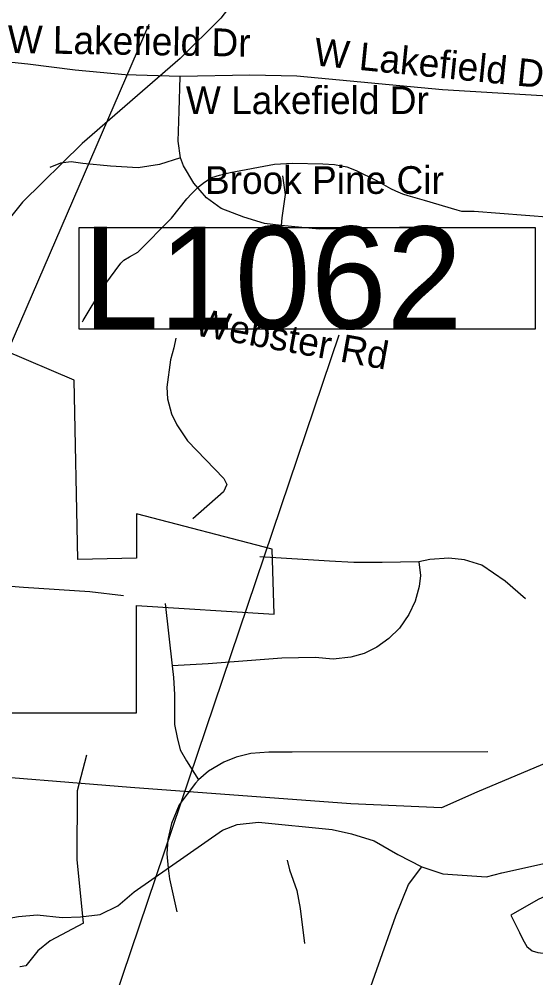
# Model space of a CAD drawing. Extents: x 1662474 to 1856135, y 779280 to 917889.
# Drawn here: x 1763307 to 1765079, y 821138 to 824424 of the extents above; entities that cross this region are included whole.
import ezdxf

# ---------------------------------------------------------------- set-up
doc = ezdxf.new("R2010")
doc.units = 0
for name, color, linetype in [('Exist Boundary Political City Limit New Hole', 7, 'Continuous'), ('Exist Hydrographic Misc Water Feature', 7, 'Continuous'), ('Exist Road Non-System Type 51', 7, 'Continuous'), ('Exist Road Non-System Type 51 Label', 7, 'Continuous'), ('Exist Road Primary Interstate Structure Cantilever Sign Number Label', 7, 'Continuous'), ('Exist Road Secondary Type 51 Attributed', 7, 'Continuous'), ('Exist Utilities Electrical Transmission Line', 7, 'Continuous'), ('Map Preparation Boundary City Limit Buffer Line', 7, 'Continuous')]:
    doc.layers.add(name, color=color, linetype=linetype)

msp = doc.modelspace()

# ---------------------------------------------------------------- linework, layer by layer
at = {"layer": 'Exist Boundary Political City Limit New Hole'}
msp.add_lwpolyline([(1763142.2, 822046.9), (1763709.9, 822046.9), (1763709.9, 822414.9), (1764180.9, 822384.8), (1764174.8, 822608), (1763709.9, 822728.7), (1763709.9, 822576.7), (1763508.2, 822571.8), (1763496.1, 823187.2), (1763254.6, 823289.8)], dxfattribs=at)
at = {"layer": 'Exist Hydrographic Misc Water Feature'}
for points in [[(1763524, 823386.7), (1763526.6, 823391.1), (1763590.8, 823498.1), (1763601.1, 823514.1), (1763655.6, 823587.6), (1763665.7, 823597.6), (1763685.8, 823609.4), (1763714.1, 823625.2), (1763828.9, 823742.4), (1763881.6, 823807.9), (1763897.6, 823825.8), (1763921.8, 823849.6), (1763942.1, 823865.4), (1763968.1, 823881.2), (1763994.2, 823889), (1764030.3, 823898.7), (1764182.4, 823927.5), (1764244.5, 823931), (1764348.7, 823928.1), (1764388.7, 823925.8), (1764412.5, 823921.6), (1764430.5, 823917.4), (1764462.3, 823905.2), (1764532.2, 823870.6), (1764548.2, 823862.4), (1764579.8, 823844.2), (1764597.8, 823836), (1764621.8, 823825.8), (1764639.7, 823819.7), (1764695.7, 823803.2), (1764807.4, 823770.2), (1764823.4, 823766.1), (1764867.5, 823765.8), (1765131.2, 823745.6)], [(1762735.6, 821005.8), (1763064.5, 821263), (1763130.7, 821304.8), (1763212.7, 821332.5), (1763304.8, 821348.2), (1763369, 821353.9), (1763454.9, 821345.6), (1763516.8, 821347.3), (1763584.9, 821355.1), (1763645, 821384.9), (1763701.2, 821432.8), (1764004, 821644), (1764054.1, 821663.8), (1764128.1, 821671.5), (1764380.1, 821646.5), (1764446.1, 821632.3), (1764524, 821607.9), (1764605.8, 821561.5), (1764687.7, 821519.1)], [(1764687.7, 821519.1), (1764759.6, 821494.8), (1764909.7, 821484.3), (1764961.6, 821498.1), (1765245.2, 821561.5)], [(1764036, 819896.2), (1764128.5, 820099.1), (1764221.4, 820331.1), (1764354.5, 820661.1), (1764500, 821073.2), (1764599.1, 821351.3), (1764641.7, 821458.8), (1764687.7, 821519.1)]]:
    msp.add_lwpolyline(points, dxfattribs=at)
at = {"layer": 'Exist Road Non-System Type 51'}
msp.add_line((1763807.1, 822420.8), (1763831.2, 822207.2), dxfattribs=at)
for points in [[(1763859.4, 824227.6), (1763670.9, 824232.9), (1763499, 824249.6), (1763336.2, 824269.4), (1763215.9, 824281.9), (1763125, 824291.4)], [(1763860.1, 823948.6), (1763852.2, 824005.8), (1763856.2, 824109.2), (1763859.4, 824227.6)], [(1765233.4, 824152.8), (1764758.6, 824181.7), (1764259.4, 824228.6), (1764097.9, 824231.8), (1763859.4, 824227.6)], [(1763860.1, 823948.6), (1763787.8, 823925.8), (1763714.8, 823914.2), (1763620, 823920.5), (1763525.8, 823928.9), (1763485.6, 823934.9), (1763449.1, 823931), (1763412.6, 823916.2)], [(1764205.4, 823717.4), (1764148.1, 823723.7), (1764077.2, 823745.2), (1764000.1, 823774.6), (1763949.1, 823812.1), (1763905.6, 823861.9), (1763870.9, 823921.5), (1763860.1, 823948.6)], [(1764209.5, 823887.2), (1764218.6, 823822.9), (1764207.4, 823743.6), (1764205.4, 823717.4)], [(1764722.1, 823712.1), (1764335.5, 823704.5), (1764205.4, 823717.4)], [(1763843.9, 823330.8), (1763837.6, 823297.2), (1763826, 823256), (1763812.9, 823163), (1763815.9, 823122.6), (1763829.1, 823071.2), (1763848.1, 823033.9), (1763884.4, 822978.8), (1764008.4, 822849.7), (1764018.9, 822828.7), (1764007.6, 822803.8), (1763902.1, 822712.1)], [(1764677.5, 822564.2), (1764683.5, 822517.4), (1764678.2, 822479.9), (1764664.6, 822429.7), (1764642.9, 822384), (1764611.6, 822336.8), (1764574.1, 822301.6), (1764533.4, 822271.2), (1764489.6, 822249.7), (1764444.1, 822237.1), (1764383.5, 822230), (1764322.1, 822235.8), (1764207.4, 822233.9), (1763955.4, 822214.5), (1763831.2, 822207.2)], [(1764677.5, 822564.2), (1764552.2, 822562), (1764454.4, 822562), (1764371.6, 822566.4), (1764132.4, 822580.9)], [(1765042.9, 822437.4), (1764974, 822497.4), (1764892.9, 822552.9), (1764834.4, 822571.4), (1764780.4, 822576.5), (1764714.8, 822571.7), (1764677.5, 822564.2)], [(1763831.2, 822207.2), (1763836.5, 822168.2), (1763839.6, 822110), (1763839.6, 822062), (1763839.6, 822006.6), (1763849.1, 821962), (1763859.4, 821920.2), (1763880.4, 821881.9), (1763922.1, 821817.4)], [(1764913.6, 821913.2), (1764242.9, 821912.1), (1764163.6, 821912.1), (1764101.1, 821907.2), (1764051.2, 821894.2), (1764008.4, 821877.6), (1763956.5, 821846.2), (1763922.1, 821817.4)], [(1763528.1, 821325.5), (1763505.4, 821544.4), (1763507.4, 821780.9), (1763539.6, 821902.9)], [(1763922.1, 821817.4), (1763911.6, 821805.9), (1763883.5, 821768.2), (1763855.4, 821730.8), (1763829.1, 821667.2), (1763816.9, 821612.9), (1763813.6, 821563.1), (1763817.9, 821514.2), (1763822.9, 821478), (1763848.1, 821364.1)], [(1765641.5, 821578), (1765452.8, 821532.1), (1765144.1, 821432.9), (1765087.1, 821406.6), (1764992.9, 821352.9)], [(1764226, 821541.2), (1764234.4, 821508.8), (1764259.4, 821438.1), (1764270.9, 821375.7), (1764285.6, 821255.7)], [(1764992.9, 821352.9), (1765022.4, 821294), (1765033.6, 821270.2), (1765048, 821246), (1765065.9, 821231.4), (1765085.9, 821225.2), (1765113.9, 821222.1), (1765273.9, 821198.8), (1765293.8, 821189.9), (1765313.1, 821179.6), (1765345.6, 821153.4), (1765364.6, 821132.9), (1765382.6, 821106.1), (1765406.6, 821039.2)], [(1763528.1, 821325.5), (1763412.9, 821265.7), (1763370.9, 821231), (1763330, 821179.8), (1763310.4, 821175.9), (1763309.8, 821175.8)]]:
    msp.add_lwpolyline(points, dxfattribs=at)
at = {"layer": 'Exist Road Primary Interstate Structure Cantilever Sign Number Label'}
for p, q in [((1761882.9, 820083.7), (1763752.2, 824407.3)), ((1763317.7, 820127.3), (1764404, 823342.7))]:
    msp.add_line(p, q, dxfattribs=at)
msp.add_lwpolyline([(1763513.1, 823710.2), (1765076.1, 823710.2), (1765076.1, 823361.2), (1763513.1, 823361.2)], close=True, dxfattribs=at)
at = {"layer": 'Exist Road Secondary Type 51 Attributed'}
msp.add_lwpolyline([(1761613.5, 821926.7), (1761925, 821912.7), (1762385.8, 821883.9), (1762501, 821878.2), (1762740, 821878.2), (1762763.1, 821892.5), (1762786.1, 821930), (1762794.8, 821970.3), (1762786.1, 822045.1), (1762771.7, 822174.7), (1762774.6, 822249.5), (1762806.3, 822379.1), (1762829.3, 822451), (1762840.9, 822471.2), (1762866.8, 822482.7), (1762953.2, 822491.4), (1763105.8, 822494.2), (1763321.8, 822477), (1763549.4, 822462.6), (1763664.6, 822448.2)], dxfattribs=at)
at = {"layer": 'Exist Utilities Electrical Transmission Line'}
for points in [[(1765400.2, 831076.9), (1765366, 830719.5), (1765270.5, 829818.2), (1765223.7, 829308.4), (1765178.4, 829114.7), (1765063.8, 828659.5), (1765018.6, 828472), (1764941, 827562.4), (1764861.7, 826685), (1764781.8, 826369.9), (1764636.3, 825788.6), (1764515.6, 825325.6), (1764276.8, 824849), (1764119.2, 824586.1), (1763998.4, 824427.1), (1763859.4, 824289.8), (1763523.6, 823997.9), (1763318.6, 823796.9), (1763167.5, 823610)], [(1767820.2, 823115.4), (1767542.9, 822987.7), (1766876.9, 822680), (1766291.7, 822407.7), (1765876.4, 822210), (1765413.3, 822000.8), (1764875.9, 821774.2), (1764755.7, 821720.8), (1764443.8, 821734.7), (1763688.4, 821791.1), (1763066.8, 821840.9), (1762607.1, 821867.7)]]:
    msp.add_lwpolyline(points, dxfattribs=at)
at = {"layer": 'Map Preparation Boundary City Limit Buffer Line'}
msp.add_lwpolyline([(1763142.2, 822046.9), (1763709.9, 822046.9), (1763709.9, 822414.9), (1764180.9, 822384.8), (1764174.8, 822608), (1763709.9, 822728.7), (1763709.9, 822576.7), (1763508.2, 822571.8), (1763496.1, 823187.2), (1763254.6, 823289.8)], dxfattribs=at)

# ---------------------------------------------------------------- texts
at = {"layer": 'Exist Road Non-System Type 51 Label'}
for s, rotation, p in [('W Lakefield Dr', 359.1418, (1763266.9, 824308.1)), ('W Lakefield Dr', 354.3108, (1764315, 824266)), ('W Lakefield Dr', 354.3108, (1764315, 824266)), ('Webster Rd', 349.7795, (1763903.4, 823341.6)), ('Webster Rd', 349.7795, (1763903.4, 823341.6))]:
    msp.add_text(s, height=95, rotation=rotation, dxfattribs=at).set_placement(p)
for s, p in [('W Lakefield Dr', (1763878.7, 824098.8)), ('W Lakefield Dr', (1763878.7, 824098.8)), ('Brook Pine Cir', (1763944.1, 823825.2)), ('Brook Pine Cir', (1763944.1, 823825.2))]:
    msp.add_text(s, height=95, dxfattribs=at).set_placement(p)
at = {"layer": 'Exist Road Primary Interstate Structure Cantilever Sign Number Label'}
msp.add_text('L1062', height=350, dxfattribs=at).set_placement((1763525.7, 823363.3))

doc.saveas('drawing.dxf')
